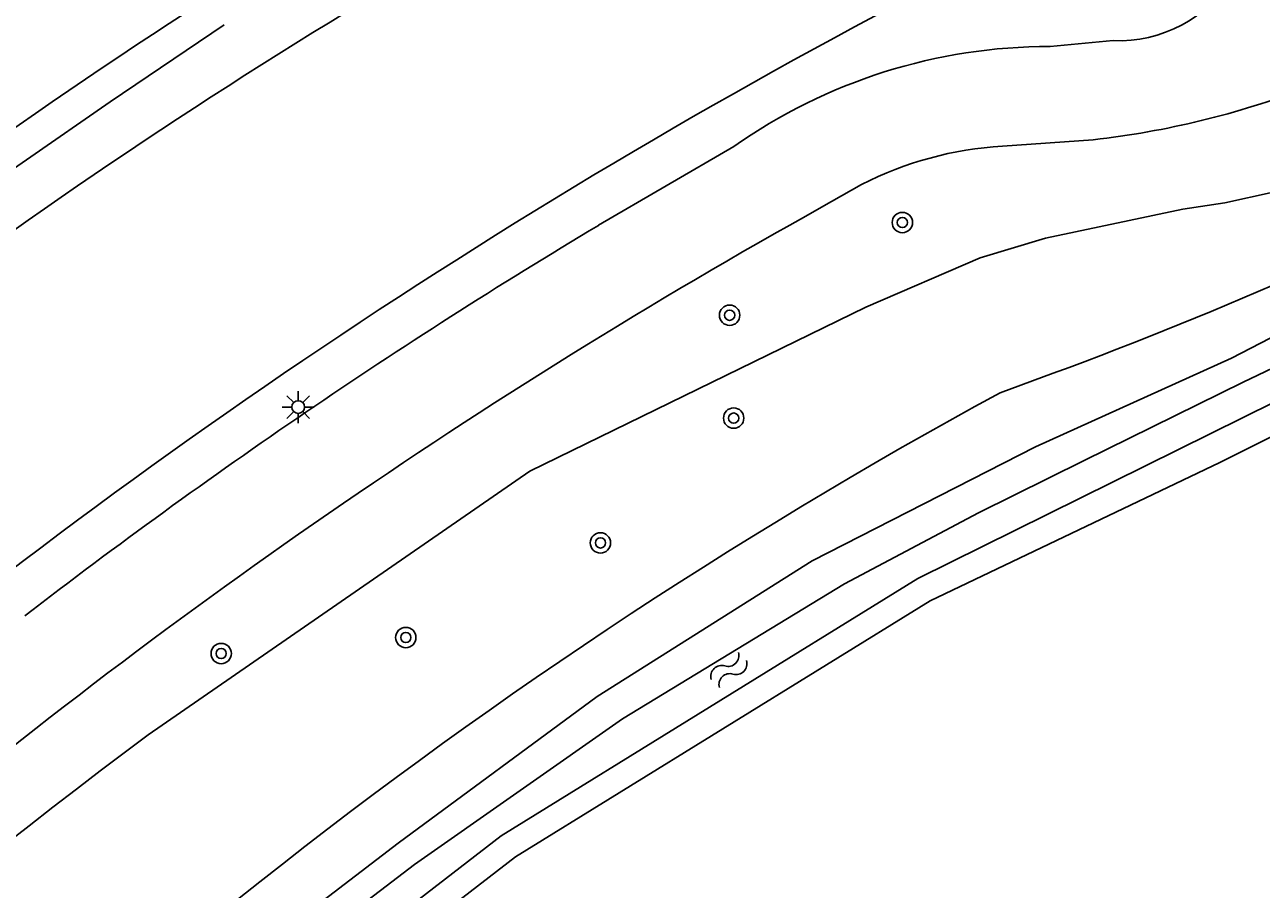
# Model space of a CAD drawing. Extents: x 124000 to 128010, y 398999 to 403000.
# Drawn here: x 124887.05 to 124935.59, y 402850.34 to 402884.28 of the extents above; entities that cross this region are included whole.
import ezdxf

# ---------------------------------------------------------------- set-up
doc = ezdxf.new("R2010")
doc.units = 0
for name, color, linetype in [('gg-knt-BGT kruinlijn', 7, 'Continuous'), ('gg-knt-bovenkant onderkant talud', 7, 'Continuous'), ('gg-knt-verharding', 7, 'Continuous'), ('gg-kntw-bovenkant insteek waterloop', 7, 'Continuous'), ('gg-kntw-waterlijn', 7, 'Continuous'), ('gt-knt-geleideconstructie', 7, 'Continuous'), ('gt-symb-boom', 7, 'Continuous'), ('gt-symb-lichtmast', 7, 'Continuous'), ('gt-symb-watersymbool', 7, 'Continuous'), ('gx-grn-maaiveld', 7, 'Continuous')]:
    doc.layers.add(name, color=color, linetype=linetype)

# ---------------------------------------------------------------- blocks, each defined once
blk = doc.blocks.new('gt0-LMAST')
at = {"layer": 'gt-symb-lichtmast'}
for p, q in [((-0.005, 0.246), (-0.005, 0.621)), ((-0.182, 0.173), (-0.447, 0.438)), ((0.172, 0.173), (0.437, 0.438)), ((-0.255, -0.004), (-0.63, -0.004)), ((-0.182, -0.181), (-0.447, -0.446)), ((-0.005, -0.254), (-0.005, -0.629)), ((0.437, -0.446), (0.172, -0.181)), ((0.245, -0.004), (0.62, -0.004))]:
    blk.add_line(p, q, dxfattribs=at)
blk.add_circle((-0.005, -0.004), 0.25, dxfattribs=at)
blk = doc.blocks.new('gt0-BOOM')
at = {"layer": 'gt-symb-boom'}
for radius in [0.4, 0.2]:
    blk.add_circle((0, 0), radius, dxfattribs=at)
blk = doc.blocks.new('gt0-WA')
at = {"layer": 'gt-symb-watersymbool'}
for centre, start, end in [((-0.323, 0.022), 28.0725, 151.9275), ((0.427, 0.422), 208.0725, 331.9275), ((-0.323, -0.428), 28.0725, 151.9275), ((0.427, -0.028), 208.0725, 331.9275)]:
    blk.add_arc(centre, 0.425, start, end, dxfattribs=at)

msp = doc.modelspace()

# ---------------------------------------------------------------- linework, layer by layer
at = {"layer": 'gg-knt-BGT kruinlijn'}
for p, q in [((124934.16, 402877.28), (124936.06, 402877.7)), ((124927.12, 402875.89), (124932.51, 402877.03)), ((124932.51, 402877.03), (124934.16, 402877.28)), ((124924.56, 402875.13), (124927.12, 402875.89)), ((124920.07, 402873.19), (124924.56, 402875.13)), ((124906.87, 402866.75), (124920.07, 402873.19)), ((124891.89, 402856.4), (124906.87, 402866.75))]:
    msp.add_line(p, q, dxfattribs=at)
for centre, radius, start, end in [((125023.474, 402684.729), 238.613, 118.28791, 130.44619), ((125035.116, 402664.076), 239.796, 126.67548, 144.63031)]:
    msp.add_arc(centre, radius, start, end, dxfattribs=at)
at = {"layer": 'gg-knt-bovenkant onderkant talud'}
msp.add_line((124927.426, 402870.592), (124925.34, 402869.83), dxfattribs=at)
for centre, radius, start, end in [((124866.948, 403033.996), 174.237, 290.31017, 304.31789), ((125022.374, 402691.356), 203.147, 118.53241, 138.83619)]:
    msp.add_arc(centre, radius, start, end, dxfattribs=at)
at = {"layer": 'gg-knt-verharding'}
for p, q in [((124929.771, 402883.65), (124927.3, 402883.42)), ((124914.881, 402879.492), (124909.57, 402876.4)), ((124928.991, 402879.76), (124925.43, 402879.51)), ((124919.901, 402878), (124918.33, 402877.11))]:
    msp.add_line(p, q, dxfattribs=at)
for centre, radius, start, end in [((125037.892, 402664.235), 249.738, 117.01608, 143.5612), ((124929.992, 402888.901), 5.256, 267.5933, 328.4352), ((124927.264, 402861.937), 21.483, 89.9047, 125.1985), ((124925.135, 402913.864), 34.321, 276.4511, 290.8491), ((124926.262, 402865.586), 13.949, 93.42, 117.1305), ((125034.02, 402669.215), 237.917, 119.09527, 130.0768), ((125028.74, 402677.163), 232.157, 120.88507, 127.61366)]:
    msp.add_arc(centre, radius, start, end, dxfattribs=at)
at = {"layer": 'gg-kntw-bovenkant insteek waterloop'}
for points in [[(124833.413, 402770.212), (124843.52, 402786.669), (124851.563, 402798.337), (124861.141, 402812.175), (124866.849, 402818.352), (124868.728, 402820.895), (124875.219, 402828.216), (124884.597, 402837.692), (124893.727, 402846.038), (124901.711, 402852.147), (124909.514, 402857.898), (124917.96, 402863.234), (124926.724, 402867.699), (124934.42, 402871.184), (124941.659, 402874.932), (124948.258, 402878.507), (124954.059, 402881.978), (124956.844, 402884.042), (124962.497, 402887.355), (124972.834, 402891.906), (124981.843, 402895.026), (124999.84, 402899.589)], [(124959.632, 402880.315), (124955.795, 402877.537), (124945.08, 402872.642), (124933.967, 402867.085), (124922.59, 402861.662), (124906.318, 402851.607), (124900.233, 402846.911), (124887.136, 402835.269), (124880.125, 402828.324), (124871.922, 402818.931), (124868.747, 402814.566)]]:
    msp.add_lwpolyline(points, dxfattribs=at)
at = {"layer": 'gg-kntw-waterlijn'}
for points in [[(124867.424, 402816.735), (124871.124, 402821.595), (124876.587, 402827.97), (124885.325, 402836.935), (124894.402, 402845.232), (124902.342, 402851.307), (124910.508, 402857.03), (124919.225, 402862.32), (124924.491, 402865.109), (124928.641, 402867.17), (124934.878, 402870.239), (124944.192, 402874.691), (124952.498, 402879.317), (124956.869, 402882.121), (124960.543, 402884.684), (124962.976, 402886.418), (124973.218, 402890.928), (124982.149, 402894.021), (124991.047, 402896.306)], [(124959.232, 402881.804), (124955.289, 402878.961), (124922.111, 402862.541), (124905.748, 402852.43), (124899.595, 402847.681), (124886.109, 402836.363), (124879.368, 402829.352), (124871.622, 402820.437), (124867.37, 402815.223), (124867.37, 402814.616), (124867.712, 402814.051)]]:
    msp.add_lwpolyline(points, dxfattribs=at)
at = {"layer": 'gt-knt-geleideconstructie'}
msp.add_lwpolyline([(124894.882, 402884.275), (124890.397, 402881.253), (124883.814, 402876.699), (124879.525, 402873.563)], dxfattribs=at)
at = {"layer": 'gx-grn-maaiveld'}
msp.add_arc((125020.053, 402687.074), 231.464, 117.81724, 130.29927, dxfattribs=at)

# ---------------------------------------------------------------- block references
at = {"layer": 'gt-symb-boom'}
for p in [(124921.5, 402876.51), (124914.72, 402872.87), (124914.878, 402868.833), (124909.648, 402863.932), (124902.007, 402860.218), (124894.76, 402859.59)]:
    msp.add_blockref('gt0-BOOM', p, dxfattribs=at)
at = {"layer": 'gt-symb-lichtmast'}
msp.add_blockref('gt0-LMAST', (124897.787, 402869.269), dxfattribs=at)
at = {"layer": 'gt-symb-watersymbool', "rotation": 44.83791901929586}
msp.add_blockref('gt0-WA', (124914.652, 402858.908), dxfattribs=at)

doc.saveas('drawing.dxf')
